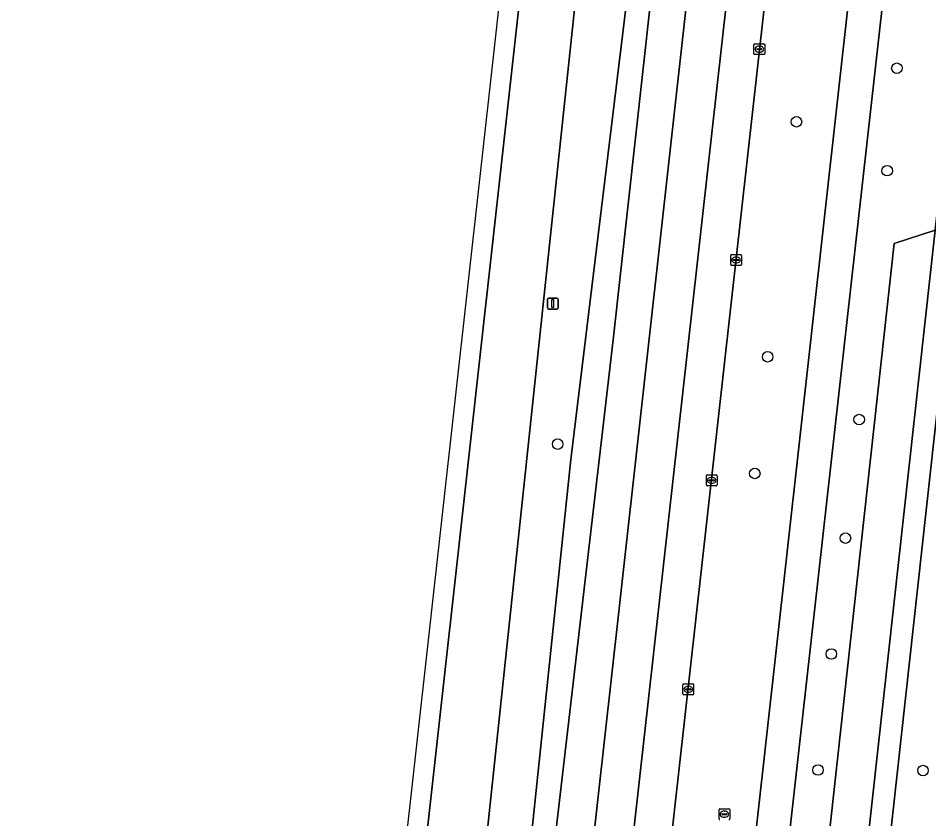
# Model space of a CAD drawing. Extents: x 161928 to 163071, y 386474 to 387428.
# Drawn here: x 161928.7 to 162013.2, y 386880.8 to 386955.1 of the extents above; entities that cross this region are included whole.
import ezdxf

# ---------------------------------------------------------------- set-up
doc = ezdxf.new("R2010")
doc.units = 0
for name, color, linetype in [('IMGEO_Berm_groen', 7, 'Continuous'), ('IMGEO_Boom', 7, 'Continuous'), ('IMGEO_Fietspad_gesloten', 7, 'Continuous'), ('IMGEO_Groenvoorziening', 7, 'Continuous'), ('IMGEO_Kolk', 7, 'Continuous'), ('IMGEO_Lichtmast', 7, 'Continuous'), ('IMGEO_Rijbaan_regionaal_gesloten', 7, 'Continuous'), ('IMGEO_Rioolput', 7, 'Continuous'), ('IMGEO_Voetpad_halfverhard', 7, 'Continuous')]:
    doc.layers.add(name, color=color, linetype=linetype)

msp = doc.modelspace()

# ---------------------------------------------------------------- linework, layer by layer
at = {"layer": 'IMGEO_Berm_groen'}
for points in [[(162033.041, 387427.758), (162028.052, 387428.264), (162027.92, 387427.114), (162027.885, 387426.807), (162027.523, 387423.654), (162027.067, 387419.699), (162026.896, 387418.212), (162019.411, 387351.497), (162012.98, 387294.179), (162008.055, 387250), (162006.579, 387236.694), (162000, 387177.371), (161985.65, 387049.083), (161980.16, 387000), (161977.058, 386973.104), (161957.198, 386794.248)], [(161969.178, 386792.92), (161972.992, 386827.508), (161975.047, 386846.144), (161978.27, 386876.664), (161983.933, 386925.263), (161992.176, 387000), (161994.104, 387017.005), (161997.606, 387047.891), (162000, 387069.001), (162009.068, 387150.514)], [(162013.795, 387000), (162000, 386876.945), (161990.392, 386790.363)], [(162007.001, 386808.617), (162009.798, 386829.325), (162011.288, 386829.156), (162025.147, 386827.584), (162027.41, 386827.342), (162027.164, 386827.616), (162006.585, 386850.029), (162002.297, 386812.306), (162002.098, 386811.715), (162001.675, 386811.257), (162001.103, 386811.01), (162000.556, 386811.002), (162000, 386811.097), (161997.805, 386811.468), (161997.351, 386811.633), (161996.935, 386812.01), (161996.708, 386812.525), (161996.688, 386812.947), (162000, 386843.129), (162001.037, 386852.578), (162009.993, 386934.207), (162013.802, 386935.451), (162016.4, 386959.004)]]:
    msp.add_lwpolyline(points, dxfattribs=at)
for points in [[(162010.591, 387000), (162015.741, 387045.758), (162008.079, 387046.78), (162002.842, 387000), (162000, 386974.612), (161979.57, 386791.732), (161987.259, 386790.761), (162000, 386905.02)], [(161988.55, 386984.255), (161991.304, 387013.234), (161990.168, 387015.264), (161986.51, 387013.645), (161985.025, 387000), (161967.649, 386836.094), (161968.311, 386827.12), (161970.92, 386827.336), (161980.02, 386914.157)], [(161985.025, 387000), (161986.51, 387013.645), (161990.168, 387015.264), (161991.304, 387013.234), (161988.55, 386984.255), (161980.02, 386914.157), (161970.92, 386827.336), (161968.311, 386827.12), (161967.649, 386836.094)], [(162013.802, 386935.451), (162009.993, 386934.207), (162001.037, 386852.578), (162004.617, 386852.173)]]:
    msp.add_lwpolyline(points, close=True, dxfattribs=at)
at = {"layer": 'IMGEO_Boom'}
for centre in [(162010.252, 386950.464), (162000.93, 386945.499), (162009.347, 386940.955), (161998.263, 386923.692), (162006.754, 386917.862), (161978.79, 386915.587), (161997.07, 386912.86), (162005.482, 386906.863), (162004.171, 386896.106), (162002.938, 386885.335), (162012.674, 386885.287)]:
    msp.add_circle(centre, 0.489, dxfattribs=at)
at = {"layer": 'IMGEO_Fietspad_gesloten'}
msp.add_lwpolyline([(162000, 386876.945), (162013.795, 387000), (162018.878, 387045.34), (162015.741, 387045.758), (162010.591, 387000), (162000, 386905.02), (161987.259, 386790.761), (161982.714, 386750), (161980.765, 386731.703), (161979.827, 386719.32), (161979.277, 386701.082), (161979.611, 386694.81), (161984.736, 386580.648), (161984.915, 386576.654), (161984.951, 386575.648), (161985.195, 386566.729), (161985.291, 386565.038), (161985.55, 386559.992), (161986.136, 386555.866), (161989.468, 386538.945), (161989.951, 386536.793)], dxfattribs=at)
at = {"layer": 'IMGEO_Groenvoorziening'}
msp.add_lwpolyline([(162029.099, 386926.127), (162033.315, 386926.597), (162033.962, 386927.041), (162034.191, 386927.676), (162035.618, 386936.278), (162020.125, 386938.156), (162016.088, 386937.775), (162006.75, 386852.96), (162029.204, 386829.355), (162030.781, 386842.708), (162030.856, 386843.347), (162029.159, 386843.54), (162024.396, 386843.826), (162025.973, 386854.444), (162024.437, 386856.286), (162022.038, 386857.975)], close=True, dxfattribs=at)
at = {"layer": 'IMGEO_Kolk'}
for p, q in [((161996.995, 386951.809), (161996.995, 386952.661)), ((161997.07, 386952.735), (161997.922, 386952.735)), ((161997.254, 386952.229), (161997.254, 386952.241)), ((161997.692, 386952.192), (161997.294, 386952.192)), ((161997.297, 386952.278), (161997.695, 386952.278)), ((161997.506, 386951.955), (161997.481, 386951.955)), ((161997.483, 386952.515), (161997.508, 386952.515)), ((161997.738, 386952.241), (161997.738, 386952.229)), ((161997.996, 386952.661), (161997.996, 386951.809)), ((161997.922, 386951.735), (161997.07, 386951.735)), ((161994.838, 386932.248), (161994.838, 386933.1)), ((161994.913, 386933.174), (161995.765, 386933.174)), ((161995.097, 386932.668), (161995.097, 386932.68)), ((161995.535, 386932.631), (161995.137, 386932.631)), ((161995.14, 386932.717), (161995.538, 386932.717)), ((161995.326, 386932.954), (161995.351, 386932.954)), ((161995.581, 386932.68), (161995.581, 386932.668)), ((161995.839, 386933.1), (161995.839, 386932.248)), ((161995.765, 386932.174), (161994.913, 386932.174)), ((161995.349, 386932.394), (161995.324, 386932.394)), ((161992.576, 386911.792), (161992.576, 386912.644)), ((161992.651, 386912.718), (161993.503, 386912.718)), ((161992.878, 386912.261), (161993.276, 386912.261)), ((161993.064, 386912.498), (161993.089, 386912.498)), ((161993.577, 386912.644), (161993.577, 386911.792)), ((161993.503, 386911.718), (161992.651, 386911.718)), ((161992.835, 386912.212), (161992.835, 386912.224)), ((161993.273, 386912.175), (161992.875, 386912.175)), ((161993.087, 386911.938), (161993.062, 386911.938)), ((161993.319, 386912.224), (161993.319, 386912.212)), ((161990.4, 386892.397), (161990.4, 386893.249)), ((161990.475, 386893.323), (161991.327, 386893.323)), ((161990.659, 386892.817), (161990.659, 386892.829)), ((161990.702, 386892.866), (161991.1, 386892.866)), ((161990.888, 386893.103), (161990.913, 386893.103)), ((161991.143, 386892.829), (161991.143, 386892.817)), ((161991.401, 386893.249), (161991.401, 386892.397)), ((161991.327, 386892.323), (161990.475, 386892.323)), ((161991.097, 386892.78), (161990.699, 386892.78)), ((161990.911, 386892.543), (161990.886, 386892.543))]:
    msp.add_line(p, q, dxfattribs=at)
for points in [[(161996.995, 386951.809), (161996.995, 386952.661)], [(161997.07, 386952.735), (161997.922, 386952.735)], [(161997.996, 386952.661), (161997.996, 386951.809)], [(161997.922, 386951.735), (161997.07, 386951.735)], [(161994.838, 386932.248), (161994.838, 386933.1)], [(161994.913, 386933.174), (161995.765, 386933.174)], [(161995.839, 386933.1), (161995.839, 386932.248)], [(161995.765, 386932.174), (161994.913, 386932.174)], [(161992.576, 386911.792), (161992.576, 386912.644)], [(161992.651, 386912.718), (161993.503, 386912.718)], [(161993.577, 386912.644), (161993.577, 386911.792)], [(161993.503, 386911.718), (161992.651, 386911.718)], [(161990.4, 386892.397), (161990.4, 386893.249)], [(161990.475, 386893.323), (161991.327, 386893.323)], [(161991.401, 386893.249), (161991.401, 386892.397)], [(161991.327, 386892.323), (161990.475, 386892.323)]]:
    msp.add_lwpolyline(points, dxfattribs=at)
for centre, radius, start, end in [((161997.072, 386952.659), 0.0765, 91.55205, 178.44795), ((161997.072, 386952.659), 0.0765, 91.55205, 178.44795), ((161997.294, 386952.238), 0.0403, 85.87752, 175.75265), ((161997.291, 386952.228), 0.0366, 178.93798, 274.71019), ((161997.695, 386952.235), 0.043, 264.86636, 352.45326), ((161997.699, 386952.24), 0.0386, 1.73085, 96.63898), ((161997.92, 386952.659), 0.0765, 1.55205, 88.44795), ((161997.92, 386952.659), 0.0765, 1.55205, 88.44795), ((161997.072, 386951.811), 0.0765, 181.55205, 268.44795), ((161997.072, 386951.811), 0.0765, 181.55205, 268.44795), ((161997.92, 386951.811), 0.0765, 271.55205, 358.44795), ((161997.92, 386951.811), 0.0765, 271.55205, 358.44795), ((161994.915, 386933.098), 0.0765, 91.55205, 178.44795), ((161994.915, 386933.098), 0.0765, 91.55205, 178.44795), ((161995.137, 386932.677), 0.0403, 85.87752, 175.75265), ((161995.134, 386932.667), 0.0366, 178.93798, 274.71019), ((161995.538, 386932.674), 0.043, 264.86636, 352.45326), ((161995.542, 386932.679), 0.0386, 1.73085, 96.63898), ((161995.763, 386933.098), 0.0765, 1.55205, 88.44795), ((161995.763, 386933.098), 0.0765, 1.55205, 88.44795), ((161994.915, 386932.25), 0.0765, 181.55205, 268.44795), ((161994.915, 386932.25), 0.0765, 181.55205, 268.44795), ((161995.763, 386932.25), 0.0765, 271.55205, 358.44795), ((161995.763, 386932.25), 0.0765, 271.55205, 358.44795), ((161992.653, 386912.642), 0.0765, 91.55205, 178.44795), ((161992.653, 386912.642), 0.0765, 91.55205, 178.44795), ((161992.875, 386912.221), 0.0403, 85.87752, 175.75265), ((161993.28, 386912.223), 0.0386, 1.73085, 96.63898), ((161993.501, 386912.642), 0.0765, 1.55205, 88.44795), ((161993.501, 386912.642), 0.0765, 1.55205, 88.44795), ((161992.653, 386911.794), 0.0765, 181.55205, 268.44795), ((161992.653, 386911.794), 0.0765, 181.55205, 268.44795), ((161992.872, 386912.211), 0.0366, 178.93798, 274.71019), ((161993.276, 386912.218), 0.043, 264.86636, 352.45326), ((161993.501, 386911.794), 0.0765, 271.55205, 358.44795), ((161993.501, 386911.794), 0.0765, 271.55205, 358.44795), ((161990.477, 386893.247), 0.0765, 91.55205, 178.44795), ((161990.477, 386893.247), 0.0765, 91.55205, 178.44795), ((161990.699, 386892.826), 0.0403, 85.87752, 175.75265), ((161991.104, 386892.828), 0.0386, 1.73085, 96.63898), ((161991.325, 386893.247), 0.0765, 1.55205, 88.44795), ((161991.325, 386893.247), 0.0765, 1.55205, 88.44795), ((161990.477, 386892.399), 0.0765, 181.55205, 268.44795), ((161990.477, 386892.399), 0.0765, 181.55205, 268.44795), ((161990.696, 386892.816), 0.0366, 178.93798, 274.71019), ((161991.1, 386892.823), 0.043, 264.86636, 352.45326), ((161991.325, 386892.399), 0.0765, 271.55205, 358.44795), ((161991.325, 386892.399), 0.0765, 271.55205, 358.44795)]:
    msp.add_arc(centre, radius, start, end, dxfattribs=at)
for centre, major_axis, ratio, start_param, end_param in [((161997.482, 386952.235), (-0.387, 0.002), 0.722429, 4.712389, 7.853982), ((161997.507, 386952.235), (-0.39, 0.002), 0.717154, 1.570796, 4.712389), ((161995.325, 386932.674), (-0.387, 0.002), 0.722429, 4.712389, 7.853982), ((161995.35, 386932.674), (-0.39, 0.002), 0.717154, 1.570796, 4.712389), ((161993.063, 386912.218), (-0.387, 0.002), 0.722429, 4.712389, 7.853982), ((161993.088, 386912.218), (-0.39, 0.002), 0.717154, 1.570796, 4.712389), ((161990.887, 386892.823), (-0.387, 0.002), 0.722429, 4.712389, 7.853982), ((161990.912, 386892.823), (-0.39, 0.002), 0.717154, 1.570796, 4.712389)]:
    msp.add_ellipse(centre, major_axis=major_axis, ratio=ratio, start_param=start_param, end_param=end_param, dxfattribs=at)
at = {"layer": 'IMGEO_Lichtmast'}
for p, q in [((161977.83, 386928.221), (161977.83, 386929.021)), ((161977.83, 386929.021), (161977.83, 386928.221)), ((161977.93, 386929.121), (161978.72, 386929.121)), ((161978.72, 386929.121), (161977.93, 386929.121)), ((161978.82, 386929.021), (161978.82, 386928.221)), ((161978.82, 386928.221), (161978.82, 386929.021)), ((161978.72, 386928.121), (161977.93, 386928.121)), ((161977.93, 386928.121), (161978.72, 386928.121))]:
    msp.add_line(p, q, dxfattribs=at)
msp.add_lwpolyline([(161978.25, 386928.996), (161978.4, 386928.996), (161978.4, 386928.246), (161978.25, 386928.246), (161978.25, 386928.996)], dxfattribs=at)
for centre, start, end in [((161977.93, 386929.021), 90, 180), ((161977.93, 386929.021), 90, 180), ((161978.72, 386929.021), 0, 90), ((161978.72, 386929.021), 360, 90), ((161977.93, 386928.221), 180, 270), ((161977.93, 386928.221), 180, 270), ((161978.72, 386928.221), 270, 0), ((161978.72, 386928.221), 270, 0)]:
    msp.add_arc(centre, 0.1, start, end, dxfattribs=at)
at = {"layer": 'IMGEO_Rijbaan_regionaal_gesloten'}
for points in [[(161928.749, 386531.924), (161929.937, 386531.879), (161934.298, 386580.219), (161940.878, 386644.971), (161946.754, 386700.217), (161952.285, 386750), (161957.198, 386794.248), (161977.058, 386973.104), (161980.16, 387000), (161985.65, 387049.083), (161983.673, 387049.28), (161959.612, 386832.977), (161940.62, 386659.585), (161938.388, 386635.586), (161935.094, 386600.16)], [(161972.435, 386792.338), (161984.427, 386899.765), (161995.601, 387000.147), (162000.892, 387047.542), (161997.606, 387047.891), (161994.104, 387017.005), (161992.176, 387000), (161983.933, 386925.263), (161978.27, 386876.664), (161975.047, 386846.144), (161972.992, 386827.508), (161969.178, 386792.92), (161964.445, 386750), (161959.153, 386702.875), (161958.808, 386699.805), (161954.623, 386661.189), (161946.624, 386581.642), (161945.107, 386566.558), (161941.907, 386531.424), (161945.326, 386531.294), (161945.53, 386533.621), (161952.774, 386609.984), (161961.616, 386696.605), (161966.123, 386736.258)], [(161976.129, 386793.271), (161983.664, 386860.163), (161994.441, 386956.609), (161999.349, 387000.588), (162004.52, 387047.158), (162000.892, 387047.542), (161995.601, 387000.147), (161984.427, 386899.765), (161972.435, 386792.338), (161966.123, 386736.258), (161961.616, 386696.605), (161952.774, 386609.984), (161945.53, 386533.621), (161945.326, 386531.294), (161948.86, 386531.16), (161949.012, 386532.874), (161955.82, 386605.473), (161963.038, 386676.606), (161966.601, 386708.203), (161970.597, 386743.824), (161971.645, 386753.437)]]:
    msp.add_lwpolyline(points, close=True, dxfattribs=at)
msp.add_lwpolyline([(161979.57, 386791.732), (162000, 386974.612), (162002.842, 387000), (162008.079, 387046.78), (162004.52, 387047.158), (161999.349, 387000.588), (161994.441, 386956.609), (161983.664, 386860.163), (161976.129, 386793.271)], dxfattribs=at)
at = {"layer": 'IMGEO_Rioolput'}
for p, q in [((161993.751, 386880.811), (161993.751, 386881.663)), ((161993.826, 386881.737), (161994.678, 386881.737)), ((161994.01, 386881.231), (161994.01, 386881.243)), ((161994.448, 386881.194), (161994.05, 386881.194)), ((161994.053, 386881.28), (161994.451, 386881.28)), ((161994.239, 386881.517), (161994.264, 386881.517)), ((161994.494, 386881.243), (161994.494, 386881.231)), ((161994.752, 386881.663), (161994.752, 386880.811)), ((161994.262, 386880.957), (161994.237, 386880.957))]:
    msp.add_line(p, q, dxfattribs=at)
for points in [[(161993.751, 386880.811), (161993.751, 386881.663)], [(161993.826, 386881.737), (161994.678, 386881.737)], [(161994.752, 386881.663), (161994.752, 386880.811)]]:
    msp.add_lwpolyline(points, dxfattribs=at)
for centre, radius, start, end in [((161993.828, 386881.661), 0.0765, 91.55205, 178.44795), ((161993.828, 386881.661), 0.0765, 91.55205, 178.44795), ((161994.05, 386881.24), 0.0403, 85.87752, 175.75265), ((161994.047, 386881.23), 0.0366, 178.93798, 274.71019), ((161994.451, 386881.237), 0.043, 264.86636, 352.45326), ((161994.455, 386881.242), 0.0386, 1.73085, 96.63898), ((161994.676, 386881.661), 0.0765, 1.55205, 88.44795), ((161994.676, 386881.661), 0.0765, 1.55205, 88.44795), ((161993.828, 386880.813), 0.0765, 181.55205, 268.44795), ((161993.828, 386880.813), 0.0765, 181.55205, 268.44795), ((161994.676, 386880.813), 0.0765, 271.55205, 358.44795), ((161994.676, 386880.813), 0.0765, 271.55205, 358.44795)]:
    msp.add_arc(centre, radius, start, end, dxfattribs=at)
for centre, major_axis, ratio, start_param, end_param in [((161994.238, 386881.237), (-0.387, 0.002), 0.722429, 4.712389, 7.853982), ((161994.263, 386881.237), (-0.39, 0.002), 0.717154, 1.570796, 4.712389)]:
    msp.add_ellipse(centre, major_axis=major_axis, ratio=ratio, start_param=start_param, end_param=end_param, dxfattribs=at)
at = {"layer": 'IMGEO_Voetpad_halfverhard'}
for points in [[(162044.069, 387170.473), (162047.073, 387170.133), (162047.318, 387172.22), (162042.319, 387172.747), (162030.057, 387064.33), (162028.163, 387047.587), (162025.849, 387045.062), (162025.792, 387044.539), (162020.901, 387000), (162016.4, 386959.004), (162013.802, 386935.451), (162004.617, 386852.173), (162006.585, 386850.029), (162027.164, 386827.616), (162027.41, 386827.342), (162027.927, 386827.286)], [(162029.06, 386828.137), (162029.204, 386829.355), (162006.75, 386852.96), (162016.088, 386937.775), (162016.546, 386941.814), (162022.876, 387000), (162027.624, 387041.734), (162029.975, 387044.666), (162030.117, 387046.418), (162030.578, 387050.379), (162044.069, 387170.473)]]:
    msp.add_lwpolyline(points, dxfattribs=at)

doc.saveas('drawing.dxf')
